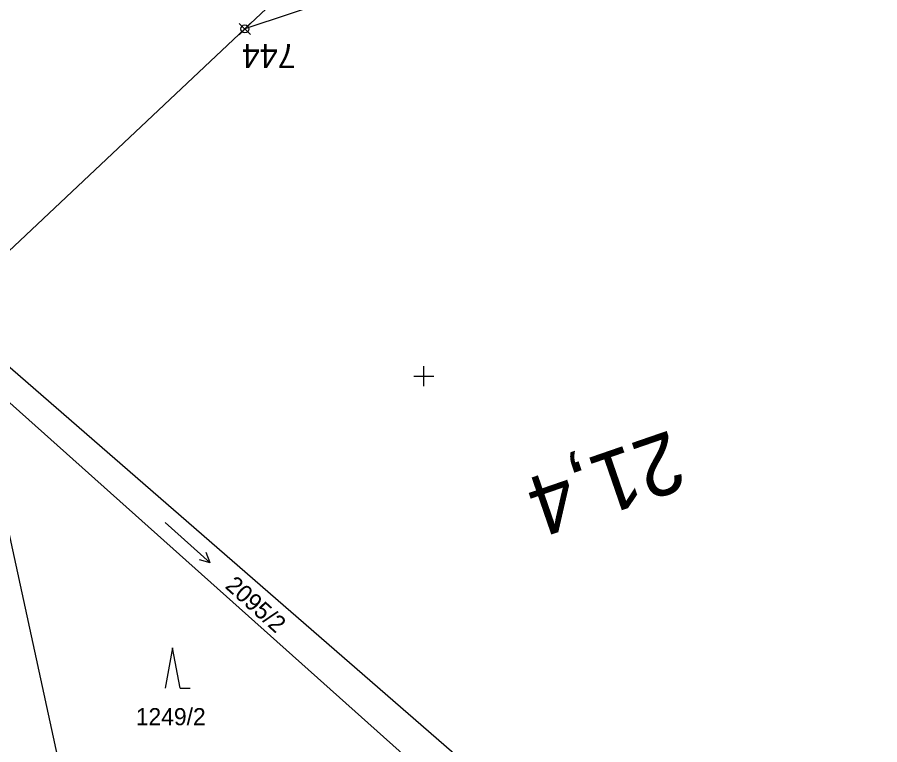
# Model space of a CAD drawing. Extents: x -776734 to -748832, y -1118122 to -976986.
# Drawn here: x -751040.4 to -750954.7, y -1114736.6 to -1114664.3 of the extents above; entities that cross this region are included whole.
import ezdxf

# ---------------------------------------------------------------- set-up
doc = ezdxf.new("R2010")
doc.units = 0
for name, color, linetype in [('KM_Hranice obce', 7, 'Continuous'), ('KM_Hranice parcel', 7, 'Continuous'), ('KM_Parcelní čísla', 7, 'Continuous'), ('KM_Značky kultur', 7, 'Continuous'), ('Level 61 Křížky', 7, 'Continuous'), ('Obvod stavby - SŽ+ČD', 7, 'Continuous'), ('SŽG Vrstva 53', 7, 'Continuous'), ('SŽG Vrstva 7', 7, 'Continuous'), ('VYT-BODY', 7, 'Continuous')]:
    doc.layers.add(name, color=color, linetype=linetype)

msp = doc.modelspace()

# ---------------------------------------------------------------- linework, layer by layer
at = {"layer": 'KM_Hranice obce'}
msp.add_line((-750993.96, -1114740.18), (-751047.63, -1114693.52), dxfattribs=at)
msp.add_line((-750993.96, -1114740.18), (-751047.63, -1114693.52), dxfattribs=at)
at = {"layer": 'KM_Hranice parcel'}
for p in [(-751032.25, -1114756.83), (-750997.46, -1114741.7)]:
    msp.add_line(p, (-751044.76, -1114699.45), dxfattribs=at)
msp.add_lwpolyline([(-750903.28, -1114626.63), (-750977.55, -1114652.09), (-751017.8, -1114665.47), (-751047.63, -1114693.52)], dxfattribs=at)
at = {"layer": 'KM_Značky kultur'}
for p, q in [((-751025.712, -1114714.53), (-751021.254, -1114718.545)), ((-751021.254, -1114718.545), (-751021.644, -1114717.519)), ((-751021.254, -1114718.545), (-751022.315, -1114718.264)), ((-751024.98, -1114727.01), (-751025.73, -1114731.01)), ((-751024.23, -1114731.01), (-751024.98, -1114727.01)), ((-751024.23, -1114731.01), (-751023.234, -1114731.01))]:
    msp.add_line(p, q, dxfattribs=at)
at = {"layer": 'Level 61 Křížky'}
for p, q in [((-751000, -1114700), (-751000, -1114699)), ((-751000, -1114700), (-751000, -1114699)), ((-751001, -1114700), (-750999, -1114700)), ((-751001, -1114700), (-750999, -1114700)), ((-751000, -1114701), (-751000, -1114700)), ((-751000, -1114701), (-751000, -1114700))]:
    msp.add_line(p, q, dxfattribs=at)
at = {"layer": 'Obvod stavby - SŽ+ČD'}
msp.add_lwpolyline([(-750914.5076, -1114617.2787), (-750996.7117, -1114645.64), (-751017.8, -1114665.47), (-751047.63, -1114693.52), (-751057.9, -1114691.02), (-751081.52, -1114685.27), (-751134.08, -1114703.51), (-751142.83, -1114706.54), (-751153.31, -1114710.17), (-751148.64, -1114719.49), (-751162.24, -1114725.26), (-751172.58, -1114730.25), (-751213.65, -1114726.85)], dxfattribs=at)
at = {"layer": 'SŽG Vrstva 53'}
msp.add_lwpolyline([(-750804.97, -1114584.92), (-750894.76, -1114611.21), (-750899.97, -1114614.15), (-750906.35, -1114617.75), (-750903.28, -1114626.63), (-750977.55, -1114652.09), (-751017.8, -1114665.47), (-751047.63, -1114693.52)], dxfattribs=at)
at = {"layer": 'VYT-BODY'}
for p, q in [((-751018.3726, -1114664.9123), (-751017.2253, -1114666.0275)), ((-751017.2414, -1114664.8963), (-751018.3566, -1114666.0435))]:
    msp.add_line(p, q, dxfattribs=at)
msp.add_circle((-751017.799, -1114665.4699), 0.4, dxfattribs=at)

# ---------------------------------------------------------------- texts
at = {"layer": 'KM_Parcelní čísla'}
msp.add_text('2095/2', height=1.7, rotation=318, dxfattribs=at).set_placement((-751019.8585, -1114720.9795))
msp.add_text('1249/2', height=1.7, dxfattribs=at).set_placement((-751028.647, -1114734.7))
at = {"layer": 'Obvod stavby - SŽ+ČD'}
msp.add_text('744', height=2.4, rotation=180, dxfattribs=at).set_placement((-751012.7404, -1114666.9682))
at = {"layer": 'SŽG Vrstva 7'}
msp.add_text('21,4', height=6, rotation=199.014956, dxfattribs=at).set_placement((-750975.4872, -1114705.3126))

doc.saveas('drawing.dxf')
